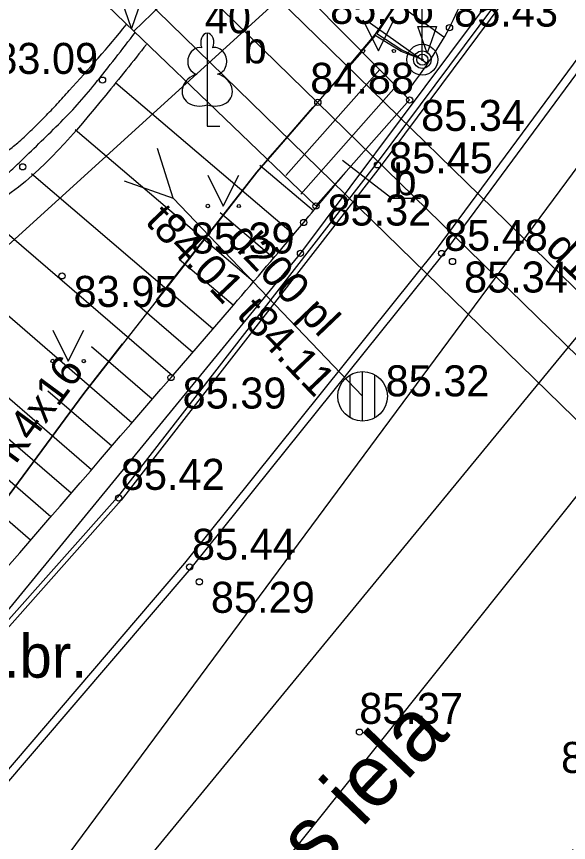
# Model space of a CAD drawing. Extents: x 576692 to 577659, y 273254 to 273799.
# Drawn here: x 576831.67 to 576840.56, y 273509.74 to 273523.06 of the extents above; entities that cross this region are included whole.
import ezdxf

# ---------------------------------------------------------------- set-up
doc = ezdxf.new("R2010")
doc.units = 0
for name, color, linetype in [('APGR_SARK_####_####_#', 7, 'Continuous'), ('APGS_ACRL_####_####_#', 7, 'Continuous'), ('APGS_VADP_ZSPR_####_I', 7, 'Continuous'), ('BUVE_EKAS_####_####_#', 7, 'Continuous'), ('BUVE_EKAS_VNOS_TKST_#', 7, 'Continuous'), ('CELI_CMAL_####_####_#', 7, 'Continuous'), ('CKOM_ZEMJ_####_####_#', 7, 'Continuous'), ('DREN_ELEM_####_####_#', 7, 'Continuous'), ('ELEK_STUT_####_####_#', 7, 'Continuous'), ('ELEK_VADP_ZSPR_####_#', 7, 'Continuous'), ('ELEK_VADV_ZSPR_TKST_#', 7, 'Continuous'), ('GAZE_ELEM_####_####_#', 7, 'Continuous'), ('GEOD_ELEM_####_TKST_#', 7, 'Continuous'), ('GEOD_SITP_####_TKST_#', 7, 'Continuous'), ('HIDT_REZV_####_TKST_#', 7, 'Continuous'), ('Level 46', 7, 'Continuous'), ('Level 61', 7, 'Continuous'), ('Level 62', 7, 'Continuous'), ('LKAN_ELEM_PAST_TKST_#', 7, 'Continuous'), ('LKAN_VADP_PAST_####_I', 7, 'Continuous'), ('NORB_ELEM_####_####_#', 7, 'Continuous'), ('NORB_MARG_MMET_####_#', 7, 'Continuous'), ('NORB_ZOGS_ZMET_####_#', 7, 'Continuous'), ('RELJ_ELEM_####_####_#', 7, 'Continuous'), ('RELJ_HORZ_RESN_####_#', 7, 'Continuous'), ('RELJ_NOGL_####_####_#', 7, 'Continuous'), ('SAKK_KKAN_####_####_#', 7, 'Continuous'), ('SAKT_ELEM_####_####_#', 7, 'Continuous'), ('SILT_VADP_UDEN_####_#', 7, 'Continuous'), ('TERT_DIAM_####_TKST_#', 7, 'Continuous'), ('TERT_IZMT_####_TKST_#', 7, 'Continuous'), ('TERT_KONT_####_####_#', 7, 'Continuous'), ('TERT_KRND_####_####_#', 7, 'Continuous'), ('UDTK_VADP_UDEN_####_#', 7, 'Continuous')]:
    doc.layers.add(name, color=color, linetype=linetype)

msp = doc.modelspace()

# ---------------------------------------------------------------- linework, layer by layer
at = {"layer": 'APGS_VADP_ZSPR_####_I'}
for p, q in [((576837.713, 273520.119), (576836.922, 273520.733)), ((576838.177, 273520.119), (576837.713, 273520.119))]:
    msp.add_line(p, q, dxfattribs=at)
at = {"layer": 'BUVE_EKAS_####_####_#'}
for points in [[(576872.524, 273601.554), (576871.549, 273595.701), (576870.466, 273589.844), (576869.957, 273588.102), (576868.426, 273583.638), (576867.442, 273580.676), (576866.71, 273578.276), (576865.337, 273573.21), (576864.099, 273568.638), (576860.979, 273560.111), (576855.397, 273548.516), (576851.429, 273541.409), (576846.31, 273533.145), (576841.007, 273525.445), (576837.465, 273520.678), (576833.294, 273515.306), (576829.531, 273511.07)], [(576872.603, 273601.541), (576871.628, 273595.687), (576870.544, 273589.825), (576870.033, 273588.077), (576868.502, 273583.612), (576867.518, 273580.651), (576866.787, 273578.254), (576865.414, 273573.189), (576864.175, 273568.613), (576861.053, 273560.08), (576855.468, 273548.479), (576851.498, 273541.368), (576846.377, 273533.101), (576841.072, 273525.398), (576837.529, 273520.63), (576833.355, 273515.255), (576829.586, 273511.012)], [(576830.649, 273509.884), (576834.382, 273514.243), (576838.438, 273519.296), (576842.214, 273524.414), (576847.656, 273532.314), (576852.745, 273540.529), (576856.712, 273547.652), (576862.459, 273559.523), (576864.161, 273563.536), (576865.211, 273566.091), (576865.992, 273568.054), (576867.65, 273572.572)], [(576830.738, 273509.789), (576834.482, 273514.16), (576838.541, 273519.217), (576842.319, 273524.339), (576847.765, 273532.243), (576852.857, 273540.463), (576856.828, 273547.592), (576862.577, 273559.47), (576864.281, 273563.485), (576865.332, 273566.043), (576866.113, 273568.007), (576867.772, 273572.528)]]:
    msp.add_lwpolyline(points, dxfattribs=at)
at = {"layer": 'BUVE_EKAS_VNOS_TKST_#'}
msp.add_lwpolyline([(576807.66, 273485.572), (576815.372, 273487.068), (576832.504, 273507.915), (576843.266, 273521.011), (576855.213, 273536.149), (576860.517, 273546.304), (576863.749, 273554.185)], dxfattribs=at)
at = {"layer": 'DREN_ELEM_####_####_#'}
for p, q in [((576835.71, 273520.755), (576837.238, 273522.485)), ((576836.01, 273520.49), (576837.52, 273522.199)), ((576836.249, 273520.193), (576837.784, 273521.931))]:
    msp.add_line(p, q, dxfattribs=at)
for points in [[(576836.492, 273520.002), (576833.556, 273522.821), (576831.821, 273524.498)], [(576835.297, 273524.502), (576833.556, 273522.821)], [(576836.422, 273523.311), (576838.002, 273521.711)], [(576836.492, 273520.002), (576838.002, 273521.711)]]:
    msp.add_lwpolyline(points, dxfattribs=at)
at = {"layer": 'ELEK_STUT_####_####_#'}
msp.add_spline([(576825.208, 273515.66), (576828.329, 273518.379), (576828.783, 273518.796), (576829.223, 273519.228), (576829.662, 273519.661), (576830.112, 273520.082), (576830.295, 273520.224), (576830.492, 273520.346), (576830.911, 273520.558), (576831.33, 273520.77), (576831.527, 273520.894), (576831.708, 273521.038), (576831.919, 273521.236), (576832.124, 273521.439), (576832.323, 273521.648), (576832.517, 273521.862), (576833.436, 273522.923), (576833.444, 273522.933)], degree=3, dxfattribs=at)
at = {"layer": 'ELEK_VADP_ZSPR_####_#'}
msp.add_lwpolyline([(576834.189, 273520.124), (576837.244, 273516.931)], dxfattribs=at)
at = {"layer": 'ELEK_VADV_ZSPR_TKST_#'}
msp.add_lwpolyline([(576846.141, 273522.148), (576833.734, 273506.609), (576823.212, 273493.14)], dxfattribs=at)
at = {"layer": 'GAZE_ELEM_####_####_#'}
for p, q in [((576838.551, 273522.721), (576835.527, 273524.94)), ((576838.281, 273522.3), (576837.318, 273522.983)), ((576836.131, 273519.541), (576833.267, 273521.981)), ((576835.482, 273518.78), (576832.611, 273521.229)), ((576836.455, 273519.922), (576835.589, 273520.652)), ((576834.833, 273518.02), (576831.91, 273520.521)), ((576834.181, 273517.261), (576831.102, 273519.914)), ((576835.807, 273519.161), (576834.948, 273519.892)), ((576833.528, 273516.504), (576830.15, 273519.42)), ((576835.158, 273518.4), (576834.29, 273519.14)), ((576832.874, 273515.747), (576829.406, 273518.742)), ((576834.508, 273517.64), (576833.617, 273518.405)), ((576832.221, 273514.99), (576828.662, 273518.063)), ((576833.855, 273516.883), (576832.874, 273517.729)), ((576833.201, 273516.126), (576832.174, 273517.012)), ((576832.548, 273515.369), (576831.493, 273516.279)), ((576831.894, 273514.612), (576830.813, 273515.546))]:
    msp.add_line(p, q, dxfattribs=at)
for points in [[(576837.927, 273521.787), (576838.645, 273522.875), (576839.138, 273523.968), (576839.325, 273524.31), (576840.566, 273526.148), (576844.476, 273531.952), (576846.478, 273535.631), (576849.875, 273542.091), (576852.37, 273547.073), (576852.835, 273547.871), (576853.349, 273548.641), (576853.868, 273549.409), (576854.351, 273550.199), (576857.795, 273557.24), (576858.42, 273558.892), (576858.657, 273559.995), (576858.817, 273561.113), (576858.969, 273562.231), (576859.183, 273563.337), (576859.378, 273564.056), (576860.417, 273567.058), (576862.753, 273573.954), (576864.533, 273579.174), (576866.114, 273583.695), (576866.428, 273584.761), (576866.683, 273585.844), (576866.928, 273586.93), (576867.213, 273588.005), (576867.419, 273588.612), (576867.767, 273589.444), (576868.162, 273590.255), (576868.541, 273591.08), (576868.705, 273591.507), (576868.841, 273591.951), (576868.878, 273592.605), (576868.852, 273593.138), (576868.802, 273593.672), (576868.76, 273594.206), (576868.758, 273594.74), (576868.878, 273595.276), (576870.132, 273598.247), (576870.705, 273599.436), (576871.14, 273600.337), (576871.192, 273600.445), (576871.479, 273601.144)], [(576828.953, 273511.206), (576834.158, 273517.234), (576836.295, 273519.734), (576836.974, 273520.548)]]:
    msp.add_spline(points, degree=3, dxfattribs=at)
at = {"layer": 'GEOD_ELEM_####_TKST_#'}
msp.add_spline([(576837.873, 273496.173), (576837.955, 273496.364), (576838.521, 273497.514), (576839.048, 273498.457), (576839.589, 273499.39), (576840.757, 273501.202), (576841.663, 273502.471), (576842.582, 273503.727), (576843.514, 273504.973), (576844.461, 273506.209), (576846.846, 273509.246), (576851.237, 273514.543)], degree=3, dxfattribs=at)
at = {"layer": 'GEOD_SITP_####_TKST_#'}
for points in [[(576838.978, 273488.704), (576838.716, 273489.497), (576838.622, 273490.179), (576838.662, 273490.92), (576838.73, 273491.66), (576838.972, 273493.5), (576839.418, 273495.742), (576839.491, 273495.93), (576839.865, 273496.579), (576841.458, 273499.113), (576841.888, 273499.848), (576842.166, 273500.339), (576842.64, 273501.082), (576845.93, 273505.764), (576847.52, 273507.834), (576851.423, 273512.497), (576853.538, 273514.835), (576857.644, 273519.093), (576858.519, 273519.982), (576861.032, 273522.61), (576862.852, 273524.463), (576863.558, 273525.141), (576864.289, 273525.79), (576865.04, 273526.419), (576865.808, 273527.035), (576866.207, 273527.284), (576866.897, 273527.576), (576867.608, 273527.804), (576868.954, 273528.124)], [(576840.044, 273491.976), (576840.105, 273492.571), (576840.151, 273493.465), (576840.098, 273493.79), (576840.096, 273493.916), (576840.166, 273494.281), (576840.27, 273494.638), (576840.558, 273495.329), (576841.573, 273497.288), (576842.668, 273499.226), (576843.379, 273500.483), (576844.511, 273502.329), (576846.513, 273505.259), (576849.058, 273508.798), (576849.421, 273509.313), (576849.433, 273509.326), (576849.927, 273509.792), (576854.322, 273514.298), (576857.247, 273517.313), (576859.363, 273519.458), (576860.912, 273521.118), (576861.558, 273521.824), (576862.198, 273522.537), (576862.838, 273523.249), (576863.484, 273523.957), (576864.137, 273524.586), (576864.484, 273524.881), (576864.837, 273525.169), (576865.719, 273525.824), (576866.18, 273526.119), (576866.661, 273526.39), (576867.268, 273526.643), (576867.814, 273526.824), (576868.362, 273526.995), (576869.474, 273527.269), (576870.079, 273527.369), (576870.685, 273527.455), (576871.903, 273527.574), (576873.063, 273527.651)]]:
    msp.add_spline(points, degree=3, dxfattribs=at)
at = {"layer": 'Level 46'}
msp.add_lwpolyline([(576819.084, 273508.06), (576836.748, 273524.115), (576867.586, 273601.172), (576868.039, 273663.467), (576868.105, 273672.497), (576868.105, 273672.497)], dxfattribs=at)
at = {"layer": 'Level 61'}
msp.add_lwpolyline([(576832.985, 273525.127), (576852.654, 273505.915)], dxfattribs=at)
at = {"layer": 'Level 62'}
msp.add_lwpolyline([(576829.672, 273505.728), (576854.014, 273538.609)], dxfattribs=at)
at = {"layer": 'LKAN_ELEM_PAST_TKST_#'}
for p, q in [((576837.25, 273523), (576837.5, 273522.5)), ((576837.5, 273522.5), (576837.75, 273523)), ((576834.741, 273521.632), (576834.741, 273521.285)), ((576834.741, 273521.285), (576834.941, 273521.285)), ((576834.75, 273520.5), (576835, 273520)), ((576835, 273520), (576835.25, 273520.5)), ((576832.25, 273518), (576832.5, 273517.5)), ((576832.5, 273517.5), (576832.75, 273518))]:
    msp.add_line(p, q, dxfattribs=at)
for points in [[(576834.741, 273522.785), (576834.741, 273521.632)], [(576834.831, 273522.553), (576834.83, 273522.554)]]:
    msp.add_lwpolyline(points, dxfattribs=at)
for centre, radius in [((576837.25, 273522.5), 0.028), ((576837.75, 273522.5), 0.0263), ((576834.75, 273520), 0.028), ((576835.25, 273520), 0.0263), ((576832.25, 273517.5), 0.028), ((576832.75, 273517.5), 0.0263)]:
    msp.add_circle(centre, radius, dxfattribs=at)
for centre, major_axis, ratio, start_param, end_param in [((576834.741, 273522.635), (0, -0.15), 0.707107, 3.14537, 5.287485), ((576834.741, 273522.635), (0, -0.15), 0.707107, 0.995701, 3.137816), ((576834.613, 273522.34), (-0.039, -0.212), 0.861323, 3.141593, 6.283185), ((576834.869, 273522.34), (0.039, -0.212), 0.861323, 0, 3.141593), ((576834.651, 273521.878), (0.307, 0.095), 0.814445, 1.570796, 4.752015), ((576834.831, 273521.878), (-0.307, 0.095), 0.814445, 1.531171, 4.712389)]:
    msp.add_ellipse(centre, major_axis=major_axis, ratio=ratio, start_param=start_param, end_param=end_param, dxfattribs=at)
at = {"layer": 'LKAN_VADP_PAST_####_I'}
msp.add_spline([(576825.395, 273515.506), (576830.521, 273520.142), (576830.869, 273520.28), (576830.947, 273520.299), (576831.026, 273520.314), (576831.105, 273520.33), (576831.182, 273520.351), (576831.495, 273520.509), (576831.709, 273520.697), (576832.026, 273521.006), (576832.342, 273521.315), (576832.647, 273521.634), (576832.932, 273521.97), (576833.582, 273522.803)], degree=3, dxfattribs=at)
at = {"layer": 'NORB_ELEM_####_####_#'}
msp.add_lwpolyline([(576864.974, 273572.048), (576864.149, 273569.428), (576857.509, 273553.03), (576855.723, 273549.389), (576853.819, 273545.947), (576851.872, 273542.38), (576849.207, 273538.273), (576845.539, 273532.263), (576841.007, 273525.62), (576838.644, 273522.452), (576836.243, 273519.237), (576831.205, 273513.094), (576829.454, 273511.151)], dxfattribs=at)
at = {"layer": 'NORB_ZOGS_ZMET_####_#'}
for points in [[(576837.033, 273522.271), (576837.455, 273522.769), (576839.314, 273525.555)], [(576833.925, 273518.479), (576835.539, 273520.546), (576836.444, 273521.591)], [(576830.967, 273514.584), (576831.091, 273514.729), (576832.754, 273516.979), (576833.377, 273517.776)]]:
    msp.add_lwpolyline(points, dxfattribs=at)
at = {"layer": 'RELJ_ELEM_####_####_#'}
for points in [[(576833.368, 273523.297), (576833.668, 273523.297), (576833.518, 273522.864)], [(576838.134, 273522.896), (576838.434, 273522.896), (576838.284, 273522.463)]]:
    msp.add_lwpolyline(points, close=True, dxfattribs=at)
for centre in [(576838.645, 273522.875), (576833.053, 273522.03), (576838.002, 273521.711), (576836.523, 273521.671), (576831.768, 273520.632), (576837.485, 273520.663), (576836.492, 273520.002), (576836.295, 273519.734), (576836.243, 273519.237), (576838.517, 273519.235), (576838.693, 273519.105), (576832.401, 273518.873), (576834.158, 273517.234), (576833.313, 273515.29), (576834.459, 273514.179), (576834.614, 273513.94), (576837.194, 273511.516)]:
    msp.add_circle(centre, 0.05, dxfattribs=at)
at = {"layer": 'RELJ_NOGL_####_####_#'}
for p, q in [((576853.206, 273506.424), (576833.504, 273525.669)), ((576852.102, 273505.406), (576832.465, 273524.586))]:
    msp.add_line(p, q, dxfattribs=at)
at = {"layer": 'SAKT_ELEM_####_####_#'}
msp.add_spline([(576833.762, 273522.605), (576833.104, 273521.786), (576831.464, 273520.129), (576831.159, 273519.94), (576830.823, 273519.8), (576830.489, 273519.657), (576830.193, 273519.46), (576825.611, 273515.282)], degree=3, dxfattribs=at)
at = {"layer": 'SILT_VADP_UDEN_####_#'}
msp.add_lwpolyline([(576868.105, 273672.497), (576868.039, 273663.467), (576867.586, 273601.172), (576836.748, 273524.115), (576819.084, 273508.06)], dxfattribs=at)
at = {"layer": 'TERT_DIAM_####_TKST_#'}
msp.add_line((576838.207, 273522.36), (576838.207, 273524.243), dxfattribs=at)
for radius in [0.25, 0.09]:
    msp.add_circle((576838.207, 273522.36), radius, dxfattribs=at)
at = {"layer": 'TERT_KONT_####_####_#'}
for radius in [0.141, 0.0126]:
    msp.add_circle((576838.207, 273522.36), radius, dxfattribs=at)
at = {"layer": 'TERT_KRND_####_####_#'}
msp.add_lwpolyline([(576851.476, 273544.15), (576849.194, 273541.804), (576847.608, 273539.051), (576846.022, 273536.298), (576844.698, 273534.176), (576845.406, 273533.836), (576845.644, 273533.779), (576845.393, 273533.805), (576844.671, 273534.145), (576842.999, 273531.274), (576841.506, 273528.858), (576839.489, 273525.82), (576837.472, 273522.781), (576837.879, 273522.52), (576838.207, 273522.36), (576837.864, 273522.492), (576837.449, 273522.751), (576836.494, 273521.649), (576835.539, 273520.546), (576834.146, 273518.763), (576832.754, 273516.979), (576831.091, 273514.729), (576830.114, 273513.597), (576828.694, 273511.959)], dxfattribs=at)
at = {"layer": 'UDTK_VADP_UDEN_####_#'}
for p, q in [((576834.189, 273520.124), (576833.941, 273520.925)), ((576833.4, 273520.407), (576834.189, 273520.124)), ((576837.044, 273516.585), (576837.044, 273517.277)), ((576837.244, 273516.531), (576837.244, 273517.331)), ((576837.444, 273516.585), (576837.444, 273517.277))]:
    msp.add_line(p, q, dxfattribs=at)
msp.add_circle((576837.244, 273516.931), 0.4, dxfattribs=at)

# ---------------------------------------------------------------- texts
at = {"layer": 'APGR_SARK_####_####_#'}
msp.add_text(' 40', height=0.5, dxfattribs=at).set_placement((576834.516, 273522.785))
at = {"layer": 'APGS_ACRL_####_####_#'}
msp.add_text('Spīdolas iela', height=1, rotation=46.2909, dxfattribs=at).set_placement((576833.374, 273505.932))
at = {"layer": 'APGS_VADP_ZSPR_####_I'}
for p in [(576835.327, 273522.301), (576837.743, 273520.175)]:
    msp.add_text('b', height=0.5, dxfattribs=at).set_placement(p)
at = {"layer": 'CELI_CMAL_####_####_#'}
msp.add_text('b.br.', height=0.7, dxfattribs=at).set_placement((576830.935, 273512.394))
at = {"layer": 'CKOM_ZEMJ_####_####_#'}
msp.add_text('kab.a.84.45', height=0.5, rotation=50.9539, dxfattribs=at).set_placement((576839.456, 273507.391))
at = {"layer": 'HIDT_REZV_####_TKST_#'}
for s, p in [(' 85.56', (576836.536, 273522.937)), (' 85.43', (576838.535, 273522.893)), (' 83.09', (576831.123, 273522.13)), (' 84.88', (576836.215, 273521.809)), (' 85.34', (576838.002, 273521.211)), (' 85.45', (576837.485, 273520.529)), (' 85.32', (576836.492, 273519.685)), (' 85.39', (576834.289, 273519.234)), (' 85.48', (576838.371, 273519.277)), (' 85.34', (576838.693, 273518.605)), (' 83.95', (576832.401, 273518.373)), (' 85.39', (576834.158, 273516.734)), (' 85.42', (576833.163, 273515.423)), (' 85.44', (576834.309, 273514.295)), (' 85.29', (576834.614, 273513.44)), (' 85.37', (576837.005, 273511.649)), (' 85.58', (576840.257, 273510.858))]:
    msp.add_text(s, height=0.5, dxfattribs=at).set_placement(p)
at = {"layer": 'NORB_MARG_MMET_####_#'}
msp.add_text('AXPK4x16', height=0.5, rotation=53.5358, dxfattribs=at).set_placement((576830.853, 273514.743))
at = {"layer": 'RELJ_HORZ_RESN_####_#'}
msp.add_text('d1500 dzelzbetons', height=0.5, rotation=315.6733, dxfattribs=at).set_placement((576840.165, 273519.294))
at = {"layer": 'SAKK_KKAN_####_####_#'}
msp.add_text('  85.32', height=0.5, dxfattribs=at).set_placement((576837.244, 273516.931))
at = {"layer": 'TERT_IZMT_####_TKST_#'}
for s, p in [('t84.01', (576833.724, 273519.736)), ('d200 pl', (576835.044, 273519.447)), ('t84.11', (576835.197, 273518.236))]:
    msp.add_text(s, height=0.5, rotation=313.7347, dxfattribs=at).set_placement(p)

doc.saveas('drawing.dxf')
